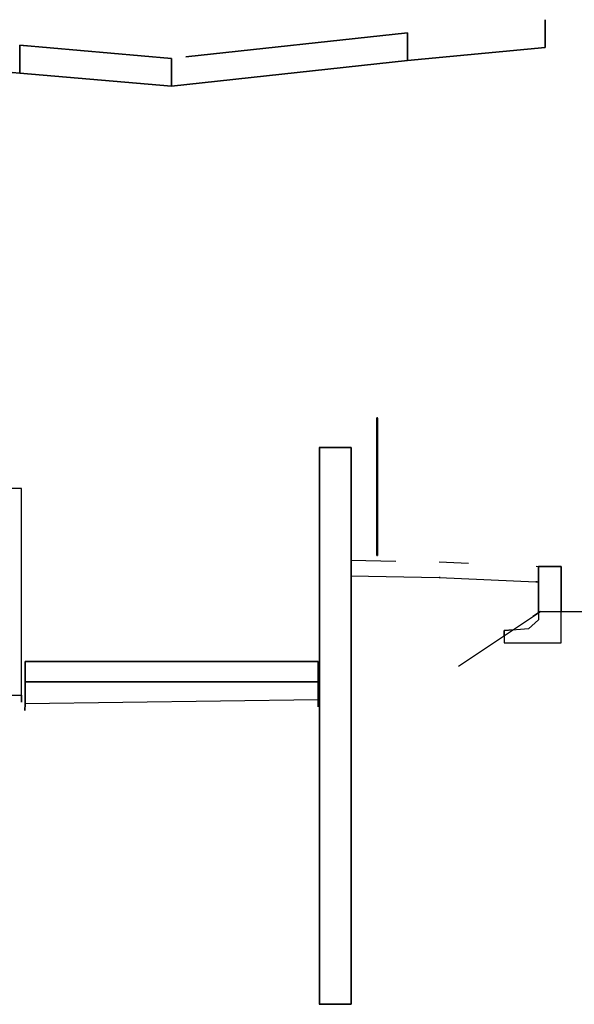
# Model space of a CAD drawing. Extents: x -805 to 3526, y -961 to 1039.
# Tile 457 of 473: x 1490.92 to 1495.3, y 53.25 to 61.03. Entities that reach past the tile are written whole.
import ezdxf

# ---------------------------------------------------------------- set-up
doc = ezdxf.new("R2010")
doc.units = 0
doc.layers.add('Schnitt 3 cm', color=251, linetype='Continuous')
doc.layers.add('TTK-P-PU', color=12, linetype='Continuous')

# ---------------------------------------------------------------- blocks, each defined once
blk = doc.blocks.new('Schnitt 3 cm N')
at = {"layer": 'Schnitt 3 cm', "lineweight": 35}
for p, q in [((2947.2, 4846.2), (2947.2, 5066.2)), ((1861.6, 4963.1), (110.8, 4773.4)), ((1861.5, 4743.1), (1861.6, 4963.1)), ((1861.5, 4963.1), (1861.5, 4743.3)), ((-3237.7, 4827.7), (-1200.4, 4644.6)), ((-1200.4, 4644.6), (-1200.4, 4864.6)), ((-1.1, 4761), (-1199.8, 4864.6)), ((-1199.8, 4864.6), (-1199.7, 4644.6)), ((1861.5, 4743.3), (2947.2, 4846.2)), ((-2.7, 4761.1), (-2.7, 4541.1)), ((-2.7, 4541.1), (1861.5, 4743.1)), ((-1.1, 4541), (-1.1, 4761)), ((-1199.7, 4644.6), (-1.1, 4541)), ((1415.8, 1689.8), (1165.8, 1689.8)), ((1165.8, 1689.8), (1165.8, -2707.1)), ((1415.8, -2707.1), (1415.8, 1689.8)), ((1165.8, -2707.1), (1415.8, -2707.1))]:
    blk.add_line(p, q, dxfattribs=at)
at = {"layer": 'Schnitt 3 cm'}
for p, q in [((-1200.4, 4864.6), (-1145.5, 4860)), ((1870.2, 4744.1), (1861.5, 4743.1)), ((-1199.7, 4644.6), (-1200.4, 4644.6)), ((1619, 1921.8), (1618.8, 1921.6)), ((1618.8, 1921.6), (1619, 1921.8)), ((1619, 1921.8), (1621, 1923.8)), ((1621, 1923.8), (1619, 1921.8)), ((1620.8, 1923.6), (1619, 1921.8)), ((1619, 1921.8), (1620.8, 1923.6)), ((1619.2, 1921.9), (1619, 1921.8)), ((1619, 1921.8), (1619.2, 1921.9)), ((1620.4, 1920.1), (1619, 1921.8)), ((1619, 1921.8), (1620.7, 1920.1)), ((1620.7, 1920.1), (1619, 1921.8)), ((1619, 1921.8), (1620.4, 1920.1)), ((1619.2, 1921.9), (1621.4, 1924)), ((1621.4, 1924), (1619.2, 1921.9)), ((1619.2, 1921.9), (1621, 1923.8)), ((1621, 1923.8), (1619.2, 1921.9)), ((1619.5, 1922.1), (1619.2, 1921.9)), ((1619.2, 1921.9), (1619.5, 1922.1)), ((1619.2, 1921.9), (1620.8, 1920.1)), ((1621.4, 1920.1), (1619.2, 1921.9)), ((1620.8, 1920.1), (1619.2, 1921.9)), ((1619.2, 1921.9), (1621.4, 1920.1)), ((1619.5, 1922.1), (1621.7, 1924.2)), ((1621.7, 1924.2), (1619.5, 1922.1)), ((1621.4, 1924), (1619.5, 1922.1)), ((1619.5, 1922.1), (1621.4, 1924)), ((1619.8, 1922.3), (1619.5, 1922.1)), ((1619.5, 1922.1), (1619.8, 1922.3)), ((1619.5, 1922.1), (1621.7, 1920.2)), ((1621.7, 1920.2), (1619.5, 1922.1)), ((1619.5, 1922.1), (1621.4, 1920.1)), ((1621.4, 1920.1), (1619.5, 1922.1)), ((1621.5, 1920.1), (1619.5, 1920.1)), ((1619.5, 1920.1), (1619.5, 1895.4)), ((1619.5, 1895.4), (1621.5, 1920.1)), ((1621.5, 1920.1), (1619.5, 1895.4)), ((1619.5, 1895.4), (1619.5, 1920.1)), ((1619.5, 1920.1), (1621.5, 1920.1)), ((1619.5, 1895.4), (1619.5, 1870.8)), ((1619.5, 1870.8), (1619.5, 1895.4)), ((1619.5, 1870.8), (1619.5, 1846.1)), ((1619.5, 1846.1), (1619.5, 1870.8)), ((1619.8, 1922.6), (1620.8, 1923.6)), ((1620.8, 1923.6), (1619.8, 1922.6)), ((1620.1, 1922.6), (1619.8, 1922.3)), ((1619.8, 1922.3), (1620.1, 1922)), ((1621.8, 1924.3), (1620.1, 1922.6)), ((1620.1, 1922.6), (1621.7, 1924.2)), ((1621.7, 1924.2), (1620.1, 1922.6)), ((1621.7, 1920.2), (1620.1, 1922)), ((1620.1, 1922), (1621.7, 1920.3)), ((1620.1, 1922), (1621.7, 1920.2)), ((1620.7, 1923.6), (1620.8, 1923.6)), ((1620.8, 1923.6), (1620.7, 1923.6)), ((1621, 1923.8), (1620.8, 1923.6)), ((1620.8, 1923.6), (1621, 1923.8)), ((1621.3, 1923), (1620.8, 1923.6)), ((1620.8, 1923.6), (1622.9, 1921.7)), ((1620.8, 1923.6), (1621.3, 1923)), ((1622.9, 1921.7), (1620.8, 1923.6)), ((1621, 1923.8), (1621.4, 1924)), ((1621.4, 1924), (1621, 1923.8)), ((1623.2, 1921.9), (1621, 1923.8)), ((1621, 1923.8), (1622.9, 1921.7)), ((1621, 1923.8), (1623.2, 1921.9)), ((1622.9, 1921.7), (1621, 1923.8)), ((1621.3, 1920.1), (1623.2, 1921.9)), ((1623.2, 1921.9), (1621.3, 1920.1)), ((1622.9, 1921.7), (1621.3, 1920.1)), ((1621.3, 1920.1), (1622.9, 1921.7)), ((1621.3, 1920.1), (1622.9, 1921.7)), ((1622.9, 1921.7), (1621.3, 1920.1)), ((1621.7, 1924.2), (1621.4, 1924)), ((1621.4, 1924), (1621.7, 1924.2)), ((1621.4, 1924), (1623.2, 1921.9)), ((1623.2, 1921.9), (1621.4, 1924)), ((1621.4, 1924), (1623.5, 1922.1)), ((1623.5, 1922.1), (1621.4, 1924)), ((1623.5, 1922.1), (1621.5, 1920.1)), ((1621.5, 1920.1), (1623.5, 1922.1)), ((1623.5, 1895.4), (1621.5, 1920.1)), ((1621.5, 1920.1), (1621.5, 1883.1)), ((1621.5, 1920.1), (1623.5, 1895.4)), ((1623.5, 1920.1), (1621.5, 1920.1)), ((1621.5, 1883.1), (1621.5, 1920.1)), ((1621.5, 1920.1), (1623.5, 1920.1)), ((1621.5, 1883.1), (1621.5, 1856.7)), ((1621.5, 1856.7), (1621.5, 1883.1)), ((1623.2, 1921.9), (1621.6, 1920.1)), ((1621.6, 1920.1), (1623.2, 1921.9)), ((1621.7, 1924.2), (1621.8, 1924.3)), ((1621.8, 1924.3), (1621.7, 1924.2)), ((1623.3, 1922.8), (1621.7, 1924.2)), ((1621.7, 1924.2), (1623.5, 1922.1)), ((1623.5, 1922.1), (1621.7, 1924.2)), ((1621.7, 1924.2), (1623.3, 1922.8)), ((1623.5, 1922.1), (1621.7, 1920.2)), ((1621.7, 1920.2), (1623.5, 1922.1)), ((1623.3, 1921.8), (1621.7, 1920.2)), ((1621.7, 1920.2), (1623.3, 1921.8)), ((1621.7, 1920.3), (1623.3, 1921.8)), ((1621.7, 1920.3), (1621.7, 1920.2)), ((1621.7, 1920.2), (1621.7, 1920.3)), ((1623.3, 1922.8), (1621.8, 1924.3)), ((1622.8, 1921.6), (1622.9, 1921.7)), ((1622.9, 1921.7), (1622.8, 1921.6)), ((1622.9, 1921.7), (1623.2, 1921.9)), ((1623.2, 1921.9), (1622.9, 1921.7)), ((1623.2, 1921.9), (1623.5, 1922.1)), ((1623.5, 1922.1), (1623.2, 1921.9)), ((1623.8, 1922.3), (1623.3, 1922.8)), ((1623.3, 1921.8), (1623.8, 1922.3)), ((1623.5, 1922.1), (1623.8, 1922.3)), ((1623.8, 1922.3), (1623.5, 1922.1)), ((1623.5, 1895.4), (1623.5, 1920.1)), ((1623.5, 1920.1), (1623.5, 1895.4)), ((1623.5, 1870.8), (1623.5, 1895.4)), ((1623.5, 1895.4), (1623.5, 1870.8)), ((1623.5, 1846.1), (1623.5, 1870.8)), ((1623.5, 1870.8), (1623.5, 1846.1)), ((1619.5, 1834), (1621.5, 1856.7)), ((1621.5, 1856.7), (1619.5, 1834)), ((1619.5, 1846.1), (1619.5, 1834)), ((1619.5, 1834), (1619.5, 1846.1)), ((1621.3, 1823.3), (1619.5, 1834)), ((1619.5, 1834), (1619.5, 1821.4)), ((1619.5, 1834), (1621.3, 1823.3)), ((1619.5, 1821.4), (1619.5, 1834)), ((1621.3, 1823.3), (1619.5, 1812.5)), ((1619.5, 1812.5), (1621.3, 1823.3)), ((1619.5, 1821.4), (1619.5, 1812.5)), ((1619.5, 1812.5), (1619.5, 1821.4)), ((1619.5, 1812.5), (1621.7, 1784.1)), ((1621.7, 1784.1), (1619.5, 1812.5)), ((1619.5, 1812.5), (1619.5, 1799.8)), ((1619.5, 1799.8), (1619.5, 1812.5)), ((1619.5, 1799.8), (1619.5, 1800.1)), ((1619.5, 1800.1), (1619.5, 1799.8)), ((1619.5, 1799.8), (1619.5, 1791)), ((1619.5, 1791), (1619.5, 1799.8)), ((1619.5, 1791), (1619.5, 1778.3)), ((1619.5, 1778.3), (1619.5, 1791)), ((1621.5, 1856.7), (1621.3, 1823.3)), ((1621.3, 1823.3), (1621.5, 1856.7)), ((1621.3, 1823.3), (1623.5, 1846.1)), ((1623.5, 1846.1), (1621.3, 1823.3)), ((1623.5, 1796.7), (1621.3, 1823.3)), ((1621.3, 1823.3), (1621.7, 1784.1)), ((1621.7, 1784.1), (1621.3, 1823.3)), ((1621.3, 1823.3), (1623.5, 1796.7)), ((1623.5, 1846.1), (1621.5, 1856.7)), ((1621.5, 1856.7), (1623.5, 1846.1)), ((1621.7, 1784.1), (1623.5, 1796.7)), ((1623.5, 1796.7), (1621.7, 1784.1)), ((1623.5, 1821.4), (1623.5, 1846.1)), ((1623.5, 1846.1), (1623.5, 1821.4)), ((1623.5, 1796.7), (1623.5, 1821.4)), ((1623.5, 1821.4), (1623.5, 1796.7)), ((1623.5, 1772), (1623.5, 1796.7)), ((1623.5, 1796.7), (1623.5, 1772)), ((1619, 1721.8), (1618.8, 1721.6)), ((1618.8, 1721.6), (1619, 1721.8)), ((1619.2, 1721.9), (1619, 1721.8)), ((1619, 1721.8), (1619.2, 1721.9)), ((1619.5, 1721.1), (1619, 1721.8)), ((1619, 1721.8), (1619.5, 1721.1)), ((1619.5, 1722.1), (1619.2, 1721.9)), ((1619.2, 1721.9), (1619.5, 1722.1)), ((1621.7, 1784.1), (1619.5, 1769.5)), ((1619.5, 1769.5), (1621.7, 1784.1)), ((1619.5, 1778.3), (1619.5, 1769.5)), ((1619.5, 1769.5), (1619.5, 1778.3)), ((1619.5, 1769.5), (1621.5, 1759.6)), ((1621.5, 1759.6), (1619.5, 1769.5)), ((1619.5, 1769.5), (1619.5, 1756.8)), ((1619.5, 1756.8), (1619.5, 1769.5)), ((1621.5, 1759.6), (1619.5, 1748)), ((1619.5, 1748), (1621.5, 1759.6)), ((1619.5, 1756.8), (1619.5, 1748)), ((1619.5, 1748), (1619.5, 1756.8)), ((1619.5, 1748), (1621.3, 1735.7)), ((1621.3, 1735.7), (1619.5, 1748)), ((1619.5, 1748), (1619.5, 1735.3)), ((1619.5, 1735.3), (1619.5, 1748)), ((1621.3, 1735.7), (1619.5, 1726.4)), ((1619.5, 1726.4), (1621.3, 1735.7)), ((1619.5, 1735.3), (1619.5, 1726.4)), ((1619.5, 1726.4), (1619.5, 1735.3)), ((1619.5, 1726.4), (1621.6, 1711.8)), ((1621.6, 1711.8), (1619.5, 1726.4)), ((1619.5, 1726.4), (1619.5, 1713.8)), ((1619.5, 1713.8), (1619.5, 1726.4)), ((1619.5, 1722.1), (1621.7, 1724.2)), ((1621.7, 1724.2), (1619.5, 1722.1)), ((1619.8, 1722.3), (1619.5, 1722.1)), ((1619.5, 1722.1), (1619.8, 1722.3)), ((1619.5, 1722.1), (1621.7, 1720.2)), ((1621.7, 1720.2), (1619.5, 1722.1)), ((1619.5, 1713.8), (1619.5, 1704.9)), ((1619.5, 1704.9), (1619.5, 1713.8)), ((1621.6, 1711.8), (1619.5, 1683.4)), ((1619.5, 1683.4), (1621.6, 1711.8)), ((1620.1, 1722.6), (1619.8, 1722.3)), ((1619.8, 1722.3), (1620.1, 1722)), ((1621.8, 1724.3), (1620.1, 1722.6)), ((1620.1, 1722.6), (1621.7, 1724.2)), ((1621.7, 1724.2), (1620.1, 1722.6)), ((1621.7, 1720.2), (1620.1, 1722)), ((1620.1, 1722), (1621.7, 1720.3)), ((1620.1, 1722), (1621.7, 1720.2)), ((1621.2, 1675.5), (1621.6, 1711.8)), ((1621.6, 1711.8), (1621.2, 1675.5)), ((1621.5, 1759.6), (1621.3, 1735.7)), ((1621.3, 1735.7), (1621.5, 1759.6)), ((1623.5, 1747.3), (1621.3, 1735.7)), ((1621.3, 1735.7), (1623.5, 1747.3)), ((1621.3, 1735.7), (1623.5, 1722.6)), ((1621.6, 1711.8), (1621.3, 1735.7)), ((1621.3, 1735.7), (1621.6, 1711.8)), ((1623.5, 1722.6), (1621.3, 1735.7)), ((1621.5, 1759.6), (1621.7, 1784.1)), ((1621.7, 1784.1), (1621.5, 1759.6)), ((1621.5, 1759.6), (1623.5, 1772)), ((1623.5, 1772), (1621.5, 1759.6)), ((1623.5, 1747.3), (1621.5, 1759.6)), ((1621.5, 1759.6), (1623.5, 1747.3)), ((1623.5, 1722.6), (1621.6, 1711.8)), ((1621.6, 1711.8), (1623.5, 1722.6)), ((1621.6, 1711.8), (1623.5, 1701.1)), ((1623.5, 1701.1), (1621.6, 1711.8)), ((1623.5, 1772), (1621.7, 1784.1)), ((1621.7, 1784.1), (1623.5, 1772)), ((1621.7, 1724.2), (1621.8, 1724.3)), ((1621.8, 1724.3), (1621.7, 1724.2)), ((1623.3, 1722.8), (1621.7, 1724.2)), ((1621.7, 1724.2), (1623.5, 1722.1)), ((1623.5, 1722.1), (1621.7, 1724.2)), ((1621.7, 1724.2), (1623.3, 1722.8)), ((1623.5, 1722.1), (1621.7, 1720.2)), ((1621.7, 1720.2), (1623.5, 1722.1)), ((1623.3, 1721.8), (1621.7, 1720.2)), ((1621.7, 1720.2), (1623.3, 1721.8)), ((1621.7, 1720.3), (1623.3, 1721.8)), ((1621.7, 1720.3), (1621.7, 1720.2)), ((1621.7, 1720.2), (1621.7, 1720.3)), ((1623.3, 1722.8), (1621.8, 1724.3)), ((1622.8, 1722.8), (1623.5, 1722.1)), ((1623.5, 1722.1), (1622.8, 1722.8)), ((1623.5, 1722.1), (1622.9, 1721.5)), ((1622.9, 1721.5), (1623.5, 1722.1)), ((1623.8, 1722.3), (1623.3, 1722.8)), ((1623.3, 1721.8), (1623.8, 1722.3)), ((1623.5, 1747.3), (1623.5, 1772)), ((1623.5, 1772), (1623.5, 1747.3)), ((1623.5, 1722.6), (1623.5, 1747.3)), ((1623.5, 1747.3), (1623.5, 1722.6)), ((1623.5, 1701.1), (1623.5, 1722.6)), ((1623.5, 1722.6), (1623.5, 1701.1)), ((1623.5, 1722.1), (1623.8, 1722.3)), ((1623.8, 1722.3), (1623.5, 1722.1)), ((1165.8, 1689.8), (1164.9, 1689.8)), ((1619.5, 1704.9), (1619.5, 1692.2)), ((1619.5, 1692.2), (1619.5, 1704.9)), ((1619.5, 1692.2), (1619.5, 1683.4)), ((1619.5, 1683.4), (1619.5, 1692.2)), ((1619.5, 1683.4), (1621.2, 1675.5)), ((1621.2, 1675.5), (1619.5, 1683.4)), ((1619.5, 1683.4), (1619.5, 1670.7)), ((1619.5, 1670.7), (1619.5, 1683.4)), ((1621.2, 1675.5), (1619.5, 1661.9)), ((1619.5, 1661.9), (1621.2, 1675.5)), ((1619.5, 1670.7), (1619.5, 1661.9)), ((1619.5, 1661.9), (1619.5, 1670.7)), ((1621.7, 1651.1), (1619.5, 1661.9)), ((1619.5, 1661.9), (1619.5, 1649.2)), ((1619.5, 1661.9), (1621.7, 1651.1)), ((1619.5, 1649.2), (1619.5, 1661.9)), ((1621.7, 1651.1), (1619.5, 1640.4)), ((1619.5, 1640.4), (1621.7, 1651.1)), ((1619.5, 1649.2), (1619.5, 1640.4)), ((1619.5, 1640.4), (1619.5, 1649.2)), ((1619.5, 1640.4), (1621.5, 1627.1)), ((1621.5, 1627.1), (1619.5, 1640.4)), ((1619.5, 1640.4), (1619.5, 1618.8)), ((1619.5, 1618.8), (1619.5, 1640.4)), ((1623.5, 1701.1), (1621.2, 1675.5)), ((1621.2, 1675.5), (1623.5, 1701.1)), ((1621.7, 1651.1), (1621.2, 1675.5)), ((1621.2, 1675.5), (1623.5, 1658)), ((1623.5, 1658), (1621.2, 1675.5)), ((1621.2, 1675.5), (1621.7, 1651.1)), ((1621.5, 1627.1), (1621.7, 1651.1)), ((1621.7, 1651.1), (1621.5, 1627.1)), ((1621.5, 1627.1), (1623.5, 1636.5)), ((1623.5, 1636.5), (1621.5, 1627.1)), ((1621.7, 1651.1), (1623.5, 1658)), ((1623.5, 1658), (1621.7, 1651.1)), ((1623.5, 1636.5), (1621.7, 1651.1)), ((1621.7, 1651.1), (1623.5, 1636.5)), ((1623.5, 1697.9), (1623.5, 1701.1)), ((1623.5, 1701.1), (1623.5, 1697.9)), ((1623.5, 1679.6), (1623.5, 1697.9)), ((1623.5, 1697.9), (1623.5, 1679.6)), ((1623.5, 1673.2), (1623.5, 1679.6)), ((1623.5, 1679.6), (1623.5, 1673.2)), ((1623.5, 1658), (1623.5, 1673.2)), ((1623.5, 1673.2), (1623.5, 1658)), ((1623.5, 1648.5), (1623.5, 1658)), ((1623.5, 1658), (1623.5, 1648.5)), ((1623.5, 1636.5), (1623.5, 1648.5)), ((1623.5, 1648.5), (1623.5, 1636.5)), ((1623.5, 1623.8), (1623.5, 1636.5)), ((1623.5, 1636.5), (1623.5, 1623.8)), ((1619.5, 1618.8), (1621.5, 1627.1)), ((1621.5, 1627.1), (1619.5, 1618.8)), ((1620.9, 1606.9), (1619.5, 1618.8)), ((1619.5, 1618.8), (1619.5, 1615.3)), ((1619.5, 1618.8), (1620.9, 1606.9)), ((1619.5, 1615.3), (1619.5, 1618.8)), ((1619.5, 1615.3), (1619.5, 1597.3)), ((1619.5, 1597.3), (1619.5, 1615.3)), ((1619.5, 1597.3), (1620.9, 1606.9)), ((1620.9, 1606.9), (1619.5, 1597.3)), ((1619.5, 1597.3), (1621.4, 1586.6)), ((1621.4, 1586.6), (1619.5, 1597.3)), ((1619.5, 1597.3), (1619.5, 1581.5)), ((1619.5, 1581.5), (1619.5, 1597.3)), ((1621.4, 1586.6), (1619.5, 1575.8)), ((1619.5, 1575.8), (1621.4, 1586.6)), ((1619.5, 1581.5), (1619.5, 1575.8)), ((1619.5, 1575.8), (1619.5, 1581.5)), ((1619.5, 1575.8), (1621.3, 1560.7)), ((1621.3, 1560.7), (1619.5, 1575.8)), ((1619.5, 1575.8), (1619.5, 1554.3)), ((1619.5, 1554.3), (1619.5, 1575.8)), ((1621.3, 1560.7), (1619.5, 1554.3)), ((1619.5, 1554.3), (1621.3, 1560.7)), ((1621.5, 1627.1), (1620.9, 1606.9)), ((1620.9, 1606.9), (1621.5, 1627.1)), ((1620.9, 1606.9), (1623.5, 1615)), ((1623.5, 1615), (1620.9, 1606.9)), ((1620.9, 1606.9), (1621.4, 1586.6)), ((1623.5, 1593.5), (1620.9, 1606.9)), ((1621.4, 1586.6), (1620.9, 1606.9)), ((1620.9, 1606.9), (1623.5, 1593.5)), ((1621.4, 1586.6), (1621.3, 1560.7)), ((1621.3, 1560.7), (1621.4, 1586.6)), ((1621.3, 1560.7), (1623.5, 1572)), ((1623.5, 1572), (1621.3, 1560.7)), ((1623.5, 1550.4), (1621.3, 1560.7)), ((1621.3, 1560.7), (1621.8, 1536.3)), ((1621.8, 1536.3), (1621.3, 1560.7)), ((1621.3, 1560.7), (1623.5, 1550.4)), ((1623.5, 1593.5), (1621.4, 1586.6)), ((1621.4, 1586.6), (1623.5, 1593.5)), ((1623.5, 1572), (1621.4, 1586.6)), ((1621.4, 1586.6), (1623.5, 1572)), ((1623.5, 1615), (1621.5, 1627.1)), ((1621.5, 1627.1), (1623.5, 1615)), ((1623.5, 1615), (1623.5, 1623.8)), ((1623.5, 1623.8), (1623.5, 1615)), ((1623.5, 1599.2), (1623.5, 1615)), ((1623.5, 1615), (1623.5, 1599.2)), ((1623.5, 1593.5), (1623.5, 1599.2)), ((1623.5, 1599.2), (1623.5, 1593.5)), ((1623.5, 1574.5), (1623.5, 1593.5)), ((1623.5, 1593.5), (1623.5, 1574.5)), ((1623.5, 1572), (1623.5, 1574.5)), ((1623.5, 1574.5), (1623.5, 1572)), ((1623.5, 1550.4), (1623.5, 1572)), ((1623.5, 1572), (1623.5, 1550.4)), ((1619, 1521.8), (1618.8, 1521.6)), ((1618.8, 1521.6), (1619, 1521.8)), ((1619.2, 1521.9), (1619, 1521.8)), ((1619, 1521.8), (1619.2, 1521.9)), ((1619.5, 1521.1), (1619, 1521.8)), ((1619, 1521.8), (1619.5, 1521.1)), ((1619.5, 1522.1), (1619.2, 1521.9)), ((1619.2, 1521.9), (1619.5, 1522.1)), ((1621.8, 1536.3), (1619.5, 1554.3)), ((1619.5, 1554.3), (1619.5, 1547.6)), ((1619.5, 1554.3), (1621.8, 1536.3)), ((1619.5, 1547.6), (1619.5, 1554.3)), ((1619.5, 1547.6), (1619.5, 1532.8)), ((1619.5, 1532.8), (1619.5, 1547.6)), ((1619.5, 1511.2), (1621.8, 1536.3)), ((1621.8, 1536.3), (1619.5, 1511.2)), ((1619.5, 1532.8), (1619.5, 1513.7)), ((1619.5, 1513.7), (1619.5, 1532.8)), ((1619.5, 1522.1), (1621.7, 1524.2)), ((1621.7, 1524.2), (1619.5, 1522.1)), ((1619.8, 1522.3), (1619.5, 1522.1)), ((1619.5, 1522.1), (1619.8, 1522.3)), ((1619.5, 1522.1), (1621.7, 1520.2)), ((1621.7, 1520.2), (1619.5, 1522.1)), ((1619.5, 1522.1), (1620.3, 1521.3)), ((1620.3, 1521.3), (1619.5, 1522.1)), ((1619.5, 1513.7), (1619.5, 1511.2)), ((1619.5, 1511.2), (1619.5, 1513.7)), ((1621.4, 1500.5), (1619.5, 1511.2)), ((1619.5, 1511.2), (1619.5, 1489.7)), ((1619.5, 1511.2), (1621.4, 1500.5)), ((1619.5, 1489.7), (1619.5, 1511.2)), ((1619.5, 1489.7), (1621.4, 1500.5)), ((1621.4, 1500.5), (1619.5, 1489.7)), ((1619.5, 1489.7), (1621.3, 1474.6)), ((1621.3, 1474.6), (1619.5, 1489.7)), ((1619.5, 1489.7), (1619.5, 1479.9)), ((1619.5, 1479.9), (1619.5, 1489.7)), ((1619.5, 1479.9), (1619.5, 1468.2)), ((1619.5, 1468.2), (1619.5, 1479.9)), ((1620.1, 1522.6), (1619.8, 1522.3)), ((1619.8, 1522.3), (1620.1, 1522)), ((1621.8, 1524.3), (1620.1, 1522.6)), ((1620.1, 1522.6), (1621.7, 1524.2)), ((1621.7, 1524.2), (1620.1, 1522.6)), ((1621.7, 1520.2), (1620.1, 1522)), ((1620.1, 1522), (1621.7, 1520.3)), ((1620.1, 1522), (1621.7, 1520.2)), ((1621.4, 1500.5), (1621.3, 1474.6)), ((1621.3, 1474.6), (1621.4, 1500.5)), ((1621.3, 1474.6), (1623.5, 1485.9)), ((1623.5, 1485.9), (1621.3, 1474.6)), ((1621.4, 1500.5), (1621.8, 1536.3)), ((1621.8, 1536.3), (1621.4, 1500.5)), ((1623.5, 1507.4), (1621.4, 1500.5)), ((1621.4, 1500.5), (1623.5, 1507.4)), ((1621.4, 1500.5), (1623.5, 1485.9)), ((1623.5, 1485.9), (1621.4, 1500.5)), ((1621.7, 1524.2), (1621.8, 1524.3)), ((1621.8, 1524.3), (1621.7, 1524.2)), ((1623.3, 1522.8), (1621.7, 1524.2)), ((1621.7, 1524.2), (1623.5, 1522.1)), ((1623.5, 1522.1), (1621.7, 1524.2)), ((1621.7, 1524.2), (1623.3, 1522.8)), ((1623.5, 1522.1), (1621.7, 1520.2)), ((1621.7, 1520.2), (1623.5, 1522.1)), ((1623.3, 1521.8), (1621.7, 1520.2)), ((1621.7, 1520.2), (1623.3, 1521.8)), ((1621.7, 1520.3), (1623.3, 1521.8)), ((1621.7, 1520.3), (1621.7, 1520.2)), ((1621.7, 1520.2), (1621.7, 1520.3)), ((1621.8, 1536.3), (1623.5, 1550.4)), ((1623.5, 1550.4), (1621.8, 1536.3)), ((1621.8, 1536.3), (1623.5, 1507.4)), ((1623.5, 1507.4), (1621.8, 1536.3)), ((1623.3, 1522.8), (1621.8, 1524.3)), ((1623.1, 1547), (1623.5, 1549.8)), ((1623.5, 1549.8), (1623.1, 1547)), ((1623.8, 1522.3), (1623.3, 1522.8)), ((1623.3, 1521.8), (1623.8, 1522.3)), ((1623.5, 1549.8), (1623.5, 1550.4)), ((1623.5, 1550.4), (1623.5, 1549.8)), ((1623.5, 1528.9), (1623.5, 1549.8)), ((1623.5, 1549.8), (1623.5, 1528.9)), ((1623.5, 1525.1), (1623.5, 1528.9)), ((1623.5, 1528.9), (1623.5, 1525.1)), ((1623.5, 1507.4), (1623.5, 1525.1)), ((1623.5, 1525.1), (1623.5, 1507.4)), ((1623.5, 1522.1), (1623.8, 1522.3)), ((1623.8, 1522.3), (1623.5, 1522.1)), ((1623.5, 1503.6), (1623.5, 1507.4)), ((1623.5, 1507.4), (1623.5, 1503.6)), ((1623.5, 1485.9), (1623.5, 1503.6)), ((1623.5, 1503.6), (1623.5, 1485.9)), ((1623.5, 1482), (1623.5, 1485.9)), ((1623.5, 1485.9), (1623.5, 1482)), ((1623.5, 1464.4), (1623.5, 1482)), ((1623.5, 1482), (1623.5, 1464.4)), ((1621.3, 1474.6), (1619.5, 1468.2)), ((1619.5, 1468.2), (1621.3, 1474.6)), ((1621.8, 1450.2), (1619.5, 1468.2)), ((1619.5, 1468.2), (1619.5, 1446.7)), ((1619.5, 1468.2), (1621.8, 1450.2)), ((1619.5, 1446.7), (1619.5, 1468.2)), ((1619.5, 1425.2), (1621.8, 1450.2)), ((1621.8, 1450.2), (1619.5, 1425.2)), ((1619.5, 1446.7), (1619.5, 1446)), ((1619.5, 1446), (1619.5, 1446.7)), ((1619.5, 1446), (1619.5, 1425.2)), ((1619.5, 1425.2), (1619.5, 1446)), ((1621.4, 1414.4), (1619.5, 1425.2)), ((1619.5, 1425.2), (1619.5, 1412.2)), ((1619.5, 1425.2), (1621.4, 1414.4)), ((1619.5, 1412.2), (1619.5, 1425.2)), ((1619.5, 1403.6), (1621.4, 1414.4)), ((1621.4, 1414.4), (1619.5, 1403.6)), ((1619.5, 1412.2), (1619.5, 1403.6)), ((1619.5, 1403.6), (1619.5, 1412.2)), ((1619.5, 1403.6), (1621.3, 1388.6)), ((1621.3, 1388.6), (1619.5, 1403.6)), ((1619.5, 1403.6), (1619.5, 1382.1)), ((1619.5, 1382.1), (1619.5, 1403.6)), ((1621.3, 1474.6), (1621.8, 1450.2)), ((1623.5, 1464.4), (1621.3, 1474.6)), ((1621.8, 1450.2), (1621.3, 1474.6)), ((1621.3, 1474.6), (1623.5, 1464.4)), ((1621.4, 1414.4), (1621.3, 1388.6)), ((1621.3, 1388.6), (1621.4, 1414.4)), ((1621.3, 1388.6), (1623.5, 1399.8)), ((1623.5, 1399.8), (1621.3, 1388.6)), ((1621.4, 1414.4), (1621.8, 1450.2)), ((1621.8, 1450.2), (1621.4, 1414.4)), ((1623.5, 1421.3), (1621.4, 1414.4)), ((1621.4, 1414.4), (1623.5, 1421.3)), ((1623.5, 1399.8), (1621.4, 1414.4)), ((1621.4, 1414.4), (1623.5, 1399.8)), ((1621.8, 1450.2), (1623.5, 1464.4)), ((1623.5, 1464.4), (1621.8, 1450.2)), ((1621.8, 1450.2), (1623.5, 1421.3)), ((1623.5, 1421.3), (1621.8, 1450.2)), ((1623.5, 1460.5), (1623.5, 1464.4)), ((1623.5, 1464.4), (1623.5, 1460.5)), ((1623.5, 1442.8), (1623.5, 1460.5)), ((1623.5, 1460.5), (1623.5, 1442.8)), ((1623.5, 1439), (1623.5, 1442.8)), ((1623.5, 1442.8), (1623.5, 1439)), ((1623.5, 1421.3), (1623.5, 1439)), ((1623.5, 1439), (1623.5, 1421.3)), ((1623.5, 1417.5), (1623.5, 1421.3)), ((1623.5, 1421.3), (1623.5, 1417.5)), ((1623.5, 1399.8), (1623.5, 1417.5)), ((1623.5, 1417.5), (1623.5, 1399.8)), ((1623.5, 1396), (1623.5, 1399.8)), ((1623.5, 1399.8), (1623.5, 1396)), ((-1185.5, 1365.7), (-1485.5, 1365.7)), ((-1185.9, 1365.7), (-1185.5, 1365.7)), ((-1185.5, 1365.7), (-1185.9, 1365.7)), ((-1185.5, -266.7), (-1185.5, 1365.7)), ((1619, 1321.8), (1618.8, 1321.6)), ((1618.8, 1321.6), (1619, 1321.8)), ((1619.2, 1321.9), (1619, 1321.8)), ((1619, 1321.8), (1619.2, 1321.9)), ((1619.5, 1321.1), (1619, 1321.8)), ((1619, 1321.8), (1619.5, 1321.1)), ((1619.5, 1322.1), (1619.2, 1321.9)), ((1619.2, 1321.9), (1619.5, 1322.1)), ((1621.3, 1388.6), (1619.5, 1382.1)), ((1619.5, 1382.1), (1621.3, 1388.6)), ((1619.5, 1382.1), (1621.8, 1364.1)), ((1621.8, 1364.1), (1619.5, 1382.1)), ((1619.5, 1382.1), (1619.5, 1378.3)), ((1619.5, 1378.3), (1619.5, 1382.1)), ((1619.5, 1378.3), (1619.5, 1360.6)), ((1619.5, 1360.6), (1619.5, 1378.3)), ((1619.5, 1339.1), (1621.8, 1364.1)), ((1621.8, 1364.1), (1619.5, 1339.1)), ((1619.5, 1360.6), (1619.5, 1344.4)), ((1619.5, 1344.4), (1619.5, 1360.6)), ((1619.5, 1344.4), (1619.5, 1339.1)), ((1619.5, 1339.1), (1619.5, 1344.4)), ((1621.7, 1328.3), (1619.5, 1339.1)), ((1619.5, 1339.1), (1619.5, 1317.6)), ((1619.5, 1339.1), (1621.7, 1328.3)), ((1619.5, 1317.6), (1619.5, 1339.1)), ((1619.5, 1317.6), (1621.7, 1328.3)), ((1621.7, 1328.3), (1619.5, 1317.6)), ((1619.5, 1322.1), (1621.7, 1324.2)), ((1621.7, 1324.2), (1619.5, 1322.1)), ((1619.8, 1322.3), (1619.5, 1322.1)), ((1619.5, 1322.1), (1619.8, 1322.3)), ((1619.5, 1322.1), (1621.7, 1320.2)), ((1621.7, 1320.2), (1619.5, 1322.1)), ((1619.5, 1322.1), (1620.3, 1321.3)), ((1620.3, 1321.3), (1619.5, 1322.1)), ((1620.1, 1322.6), (1619.8, 1322.3)), ((1619.8, 1322.3), (1620.1, 1322)), ((1621.8, 1324.3), (1620.1, 1322.6)), ((1620.1, 1322.6), (1621.7, 1324.2)), ((1621.7, 1324.2), (1620.1, 1322.6)), ((1621.7, 1320.2), (1620.1, 1322)), ((1620.1, 1322), (1621.7, 1320.3)), ((1620.1, 1322), (1621.7, 1320.2)), ((1621.8, 1364.1), (1621.3, 1388.6)), ((1623.5, 1378.3), (1621.3, 1388.6)), ((1621.3, 1388.6), (1621.8, 1364.1)), ((1621.3, 1388.6), (1623.5, 1378.3)), ((1621.7, 1328.3), (1621.4, 1293.6)), ((1621.4, 1293.6), (1621.7, 1328.3)), ((1621.8, 1364.1), (1621.7, 1328.3)), ((1621.7, 1328.3), (1621.8, 1364.1)), ((1621.7, 1328.3), (1623.5, 1344.4)), ((1623.5, 1344.4), (1621.7, 1328.3)), ((1623.5, 1310.6), (1621.7, 1328.3)), ((1621.7, 1328.3), (1623.5, 1310.6)), ((1621.7, 1324.2), (1621.8, 1324.3)), ((1621.8, 1324.3), (1621.7, 1324.2)), ((1623.3, 1322.8), (1621.7, 1324.2)), ((1621.7, 1324.2), (1623.5, 1322.1)), ((1623.5, 1322.1), (1621.7, 1324.2)), ((1621.7, 1324.2), (1623.3, 1322.8)), ((1623.5, 1322.1), (1621.7, 1320.2)), ((1621.7, 1320.2), (1623.5, 1322.1)), ((1623.3, 1321.8), (1621.7, 1320.2)), ((1621.7, 1320.2), (1623.3, 1321.8)), ((1621.7, 1320.3), (1623.3, 1321.8)), ((1621.8, 1364.1), (1623.5, 1378.3)), ((1623.5, 1378.3), (1621.8, 1364.1)), ((1621.8, 1364.1), (1623.5, 1344.4)), ((1623.5, 1344.4), (1621.8, 1364.1)), ((1623.3, 1322.8), (1621.8, 1324.3)), ((1623.8, 1322.3), (1623.3, 1322.8)), ((1623.3, 1321.8), (1623.8, 1322.3)), ((1623.5, 1378.3), (1623.5, 1396)), ((1623.5, 1396), (1623.5, 1378.3)), ((1623.5, 1374.4), (1623.5, 1378.3)), ((1623.5, 1378.3), (1623.5, 1374.4)), ((1623.5, 1352.9), (1623.5, 1374.4)), ((1623.5, 1374.4), (1623.5, 1352.9)), ((1623.5, 1344.4), (1623.5, 1352.9)), ((1623.5, 1352.9), (1623.5, 1344.4)), ((1623.5, 1331.4), (1623.5, 1344.4)), ((1623.5, 1344.4), (1623.5, 1331.4)), ((1623.5, 1310.6), (1623.5, 1331.4)), ((1623.5, 1331.4), (1623.5, 1310.6)), ((1623.5, 1322.1), (1623.8, 1322.3)), ((1623.8, 1322.3), (1623.5, 1322.1)), ((1621.4, 1293.6), (1619.5, 1317.6)), ((1619.5, 1317.6), (1619.5, 1310.6)), ((1619.5, 1317.6), (1621.4, 1293.6)), ((1619.5, 1310.6), (1619.5, 1317.6)), ((1619.5, 1310.6), (1619.5, 1296)), ((1619.5, 1296), (1619.5, 1310.6)), ((1619.5, 1296), (1619.5, 1276.7)), ((1619.5, 1276.7), (1619.5, 1296)), ((1621.4, 1293.6), (1619.5, 1274.5)), ((1619.5, 1274.5), (1621.4, 1293.6)), ((1619.5, 1276.7), (1619.5, 1274.5)), ((1619.5, 1274.5), (1619.5, 1276.7)), ((1619.5, 1274.5), (1619.5, 1253)), ((1621.6, 1268.6), (1619.5, 1274.5)), ((1619.5, 1274.5), (1621.6, 1268.6)), ((1619.5, 1253), (1619.5, 1274.5)), ((1619.5, 1253), (1621.6, 1268.6)), ((1621.6, 1268.6), (1619.5, 1253)), ((1619.5, 1253), (1621.2, 1245.3)), ((1621.2, 1245.3), (1619.5, 1253)), ((1619.5, 1253), (1619.5, 1242.8)), ((1619.5, 1242.8), (1619.5, 1253)), ((1621.2, 1245.3), (1619.5, 1231.5)), ((1619.5, 1231.5), (1621.2, 1245.3)), ((1621.2, 1245.3), (1621.6, 1268.6)), ((1621.6, 1268.6), (1621.2, 1245.3)), ((1621.6, 1220.8), (1621.2, 1245.3)), ((1621.2, 1245.3), (1621.6, 1220.8)), ((1623.5, 1242.8), (1621.2, 1245.3)), ((1621.2, 1245.3), (1623.5, 1242.8)), ((1623.5, 1310.6), (1621.4, 1293.6)), ((1621.4, 1293.6), (1623.5, 1310.6)), ((1621.4, 1293.6), (1623.5, 1276.7)), ((1621.6, 1268.6), (1621.4, 1293.6)), ((1621.4, 1293.6), (1621.6, 1268.6)), ((1623.5, 1276.7), (1621.4, 1293.6)), ((1623.5, 1276.7), (1621.6, 1268.6)), ((1621.6, 1268.6), (1623.5, 1276.7)), ((1621.6, 1268.6), (1623.5, 1242.8)), ((1623.5, 1242.8), (1621.6, 1268.6)), ((1621.7, 1320.3), (1621.7, 1320.2)), ((1621.7, 1320.2), (1621.7, 1320.3)), ((1623.5, 1309.9), (1623.5, 1310.6)), ((1623.5, 1310.6), (1623.5, 1309.9)), ((1623.5, 1288.4), (1623.5, 1309.9)), ((1623.5, 1309.9), (1623.5, 1288.4)), ((1623.5, 1276.7), (1623.5, 1288.4)), ((1623.5, 1288.4), (1623.5, 1276.7)), ((1623.5, 1266.8), (1623.5, 1276.7)), ((1623.5, 1276.7), (1623.5, 1266.8)), ((1623.5, 1245.3), (1623.5, 1266.8)), ((1623.5, 1266.8), (1623.5, 1245.3)), ((1623.5, 1242.8), (1623.5, 1245.3)), ((1623.5, 1245.3), (1623.5, 1242.8)), ((1619.5, 1242.8), (1619.5, 1231.5)), ((1619.5, 1231.5), (1619.5, 1242.8)), ((1619.5, 1231.5), (1621.6, 1220.8)), ((1621.6, 1220.8), (1619.5, 1231.5)), ((1619.5, 1231.5), (1619.5, 1209)), ((1619.5, 1209), (1619.5, 1231.5)), ((1619.5, 1206.8), (1621.6, 1220.8)), ((1621.6, 1220.8), (1619.5, 1206.8)), ((1619.5, 1209), (1619.5, 1206.8)), ((1619.5, 1206.8), (1619.5, 1209)), ((1619.5, 1206.8), (1621.5, 1195.8)), ((1619.5, 1206.8), (1619.5, 1182.1)), ((1621.5, 1195.8), (1619.5, 1206.8)), ((1619.5, 1182.1), (1619.5, 1206.8)), ((1621.5, 1195.8), (1619.5, 1182.1)), ((1619.5, 1182.1), (1621.5, 1195.8)), ((1621.3, 1169.8), (1619.5, 1182.1)), ((1619.5, 1182.1), (1619.5, 1175.1)), ((1619.5, 1182.1), (1621.3, 1169.8)), ((1619.5, 1175.1), (1619.5, 1182.1)), ((1619.5, 1175.1), (1619.5, 1157.4)), ((1619.5, 1157.4), (1619.5, 1175.1)), ((1619.5, 1157.4), (1621.3, 1169.8)), ((1621.3, 1169.8), (1619.5, 1157.4)), ((1621.5, 1195.8), (1621.3, 1169.8)), ((1621.3, 1169.8), (1621.5, 1195.8)), ((1621.3, 1169.8), (1623.5, 1175.1)), ((1623.5, 1175.1), (1621.3, 1169.8)), ((1623.5, 1141.2), (1621.3, 1169.8)), ((1621.3, 1169.8), (1621.3, 1145.9)), ((1621.3, 1145.9), (1621.3, 1169.8)), ((1621.3, 1169.8), (1623.5, 1141.2)), ((1621.6, 1220.8), (1621.5, 1195.8)), ((1621.5, 1195.8), (1621.6, 1220.8)), ((1623.5, 1209), (1621.5, 1195.8)), ((1621.5, 1195.8), (1623.5, 1209)), ((1623.5, 1175.1), (1621.5, 1195.8)), ((1621.5, 1195.8), (1623.5, 1175.1)), ((1623.5, 1242.8), (1621.6, 1220.8)), ((1621.6, 1220.8), (1623.5, 1242.8)), ((1623.5, 1209), (1621.6, 1220.8)), ((1621.6, 1220.8), (1623.5, 1209)), ((1623.5, 1223.8), (1623.5, 1242.8)), ((1623.5, 1242.8), (1623.5, 1223.8)), ((1623.5, 1209), (1623.5, 1223.8)), ((1623.5, 1223.8), (1623.5, 1209)), ((1623.5, 1202.3), (1623.5, 1209)), ((1623.5, 1209), (1623.5, 1202.3)), ((1623.5, 1180.8), (1623.5, 1202.3)), ((1623.5, 1202.3), (1623.5, 1180.8)), ((1623.5, 1175.1), (1623.5, 1180.8)), ((1623.5, 1180.8), (1623.5, 1175.1)), ((1623.5, 1159.2), (1623.5, 1175.1)), ((1623.5, 1175.1), (1623.5, 1159.2)), ((1619, 1121.8), (1618.8, 1121.6)), ((1618.8, 1121.6), (1619, 1121.8)), ((1619.2, 1121.9), (1619, 1121.8)), ((1619, 1121.8), (1619.2, 1121.9)), ((1619.5, 1121.1), (1619, 1121.8)), ((1619, 1121.8), (1619.5, 1121.1)), ((1619.5, 1122.1), (1619.2, 1121.9)), ((1619.2, 1121.9), (1619.5, 1122.1)), ((1619.5, 1157.4), (1621.3, 1145.9)), ((1621.3, 1145.9), (1619.5, 1157.4)), ((1619.5, 1157.4), (1619.5, 1141.2)), ((1619.5, 1141.2), (1619.5, 1157.4)), ((1621.3, 1145.9), (1619.5, 1132.7)), ((1619.5, 1132.7), (1621.3, 1145.9)), ((1619.5, 1141.2), (1619.5, 1132.7)), ((1619.5, 1132.7), (1619.5, 1141.2)), ((1621.7, 1122.1), (1619.5, 1132.7)), ((1619.5, 1132.7), (1619.5, 1108)), ((1619.5, 1132.7), (1621.7, 1122.1)), ((1619.5, 1108), (1619.5, 1132.7)), ((1619.5, 1122.1), (1621.7, 1124.2)), ((1621.7, 1124.2), (1619.5, 1122.1)), ((1619.8, 1122.3), (1619.5, 1122.1)), ((1619.5, 1122.1), (1619.8, 1122.3)), ((1621.7, 1122.1), (1619.5, 1108)), ((1619.5, 1108), (1621.7, 1122.1)), ((1619.5, 1122.1), (1621.7, 1120.2)), ((1621.7, 1120.2), (1619.5, 1122.1)), ((1619.5, 1108), (1621.4, 1096.4)), ((1621.4, 1096.4), (1619.5, 1108)), ((1619.5, 1108), (1619.5, 1107.4)), ((1619.5, 1107.4), (1619.5, 1108)), ((1619.5, 1107.4), (1619.5, 1083.3)), ((1620.2, 1104), (1619.5, 1107.4)), ((1619.5, 1083.3), (1619.5, 1107.4)), ((1619.5, 1107.4), (1620.2, 1104)), ((1621.4, 1096.4), (1619.5, 1083.3)), ((1619.5, 1083.3), (1621.4, 1096.4)), ((1620.1, 1122.6), (1619.8, 1122.3)), ((1619.8, 1122.3), (1620.1, 1122)), ((1621.8, 1124.3), (1620.1, 1122.6)), ((1620.1, 1122.6), (1621.7, 1124.2)), ((1621.7, 1124.2), (1620.1, 1122.6)), ((1621.7, 1120.2), (1620.1, 1122)), ((1620.1, 1122), (1621.7, 1120.3)), ((1620.1, 1122), (1621.7, 1120.2)), ((1621.3, 1145.9), (1623.5, 1141.2)), ((1621.7, 1122.1), (1621.3, 1145.9)), ((1623.5, 1141.2), (1621.3, 1145.9)), ((1621.3, 1145.9), (1621.7, 1122.1)), ((1621.3, 1071), (1621.4, 1096.4)), ((1621.4, 1096.4), (1621.3, 1071)), ((1621.7, 1122.1), (1621.4, 1096.4)), ((1621.4, 1096.4), (1621.7, 1122.1)), ((1621.4, 1096.4), (1623.5, 1107.4)), ((1623.5, 1107.4), (1621.4, 1096.4)), ((1623.5, 1073.5), (1621.4, 1096.4)), ((1621.4, 1096.4), (1623.5, 1073.5)), ((1623.5, 1141.2), (1621.7, 1122.1)), ((1621.7, 1122.1), (1623.5, 1141.2)), ((1621.7, 1124.2), (1621.8, 1124.3)), ((1621.8, 1124.3), (1621.7, 1124.2)), ((1623.3, 1122.8), (1621.7, 1124.2)), ((1621.7, 1124.2), (1623.5, 1122.1)), ((1623.5, 1122.1), (1621.7, 1124.2)), ((1621.7, 1124.2), (1623.3, 1122.8)), ((1623.5, 1107.4), (1621.7, 1122.1)), ((1621.7, 1122.1), (1623.5, 1107.4)), ((1623.5, 1122.1), (1621.7, 1120.2)), ((1621.7, 1120.2), (1623.5, 1122.1)), ((1623.3, 1121.8), (1621.7, 1120.2)), ((1621.7, 1120.2), (1623.3, 1121.8)), ((1621.7, 1120.3), (1623.3, 1121.8)), ((1621.7, 1120.3), (1621.7, 1120.2)), ((1621.7, 1120.2), (1621.7, 1120.3)), ((1623.3, 1122.8), (1621.8, 1124.3)), ((1622.8, 1122.8), (1623.5, 1122.1)), ((1623.5, 1122.1), (1622.8, 1122.8)), ((1623.8, 1122.3), (1623.3, 1122.8)), ((1623.3, 1121.8), (1623.8, 1122.3)), ((1623.5, 1141.2), (1623.5, 1159.2)), ((1623.5, 1159.2), (1623.5, 1141.2)), ((1623.5, 1137.7), (1623.5, 1141.2)), ((1623.5, 1141.2), (1623.5, 1137.7)), ((1623.5, 1116.2), (1623.5, 1137.7)), ((1623.5, 1137.7), (1623.5, 1116.2)), ((1623.5, 1122.1), (1623.8, 1122.3)), ((1623.8, 1122.3), (1623.5, 1122.1)), ((1623.5, 1107.4), (1623.5, 1116.2)), ((1623.5, 1116.2), (1623.5, 1107.4)), ((1623.5, 1094.7), (1623.5, 1107.4)), ((1623.5, 1107.4), (1623.5, 1094.7)), ((1623.5, 1073.5), (1623.5, 1094.7)), ((1623.5, 1094.7), (1623.5, 1073.5)), ((1619.5, 1083.3), (1621.3, 1071)), ((1621.3, 1071), (1619.5, 1083.3)), ((1619.5, 1083.3), (1619.5, 1073.5)), ((1619.5, 1073.5), (1619.5, 1083.3)), ((1619.5, 1073.5), (1619.5, 1058.7)), ((1619.5, 1058.7), (1619.5, 1073.5)), ((1621.3, 1071), (1619.5, 1058.7)), ((1619.5, 1058.7), (1621.3, 1071)), ((1619.5, 1058.7), (1621.3, 1046.7)), ((1621.3, 1046.7), (1619.5, 1058.7)), ((1619.5, 1058.7), (1619.5, 1039.6)), ((1619.5, 1039.6), (1619.5, 1058.7)), ((1621.3, 1046.7), (1619.5, 1034)), ((1619.5, 1034), (1621.3, 1046.7)), ((1619.5, 1039.6), (1619.5, 1034)), ((1619.5, 1034), (1619.5, 1039.6)), ((1621.9, 1022.7), (1619.5, 1034)), ((1619.5, 1034), (1619.5, 1009.3)), ((1619.5, 1034), (1621.9, 1022.7)), ((1619.5, 1009.3), (1619.5, 1034)), ((1621.9, 1022.7), (1619.5, 1009.3)), ((1619.5, 1009.3), (1621.9, 1022.7)), ((1623.5, 1073.5), (1621.3, 1046.7)), ((1621.3, 1046.7), (1623.5, 1073.5)), ((1623.5, 1073.5), (1621.3, 1071)), ((1621.3, 1071), (1623.5, 1073.5)), ((1621.3, 1046.7), (1621.3, 1071)), ((1621.3, 1071), (1621.3, 1046.7)), ((1621.3, 1046.7), (1623.5, 1039.6)), ((1621.9, 1022.7), (1621.3, 1046.7)), ((1623.5, 1039.6), (1621.3, 1046.7)), ((1621.3, 1046.7), (1621.9, 1022.7)), ((1621.9, 1022.7), (1621.4, 997.1)), ((1621.4, 997.1), (1621.9, 1022.7)), ((1623.5, 1039.6), (1621.9, 1022.7)), ((1621.9, 1022.7), (1623.5, 1039.6)), ((1623.5, 1005.8), (1621.9, 1022.7)), ((1621.9, 1022.7), (1623.5, 1005.8)), ((1623.5, 1073.2), (1623.5, 1073.5)), ((1623.5, 1073.5), (1623.5, 1073.2)), ((1623.5, 1051.6), (1623.5, 1073.2)), ((1623.5, 1073.2), (1623.5, 1051.6)), ((1623.5, 1039.6), (1623.5, 1051.6)), ((1623.5, 1051.6), (1623.5, 1039.6)), ((1623.5, 1030.1), (1623.5, 1039.6)), ((1623.5, 1039.6), (1623.5, 1030.1)), ((1623.5, 1008.6), (1623.5, 1030.1)), ((1623.5, 1030.1), (1623.5, 1008.6)), ((1619.5, 1009.3), (1621.4, 997.1)), ((1621.4, 997.1), (1619.5, 1009.3)), ((1619.5, 1009.3), (1619.5, 1005.8)), ((1619.5, 1005.8), (1619.5, 1009.3)), ((1619.5, 1005.8), (1619.5, 984.6)), ((1619.5, 984.6), (1619.5, 1005.8)), ((1621.4, 997.1), (1619.5, 984.6)), ((1619.5, 984.6), (1621.4, 997.1)), ((1619.5, 984.6), (1621.3, 972.2)), ((1621.3, 972.2), (1619.5, 984.6)), ((1619.5, 984.6), (1619.5, 971.9)), ((1619.5, 971.9), (1619.5, 984.6)), ((1619.5, 959.9), (1621.3, 972.2)), ((1621.3, 972.2), (1619.5, 959.9)), ((1619.5, 971.9), (1619.5, 959.9)), ((1619.5, 959.9), (1619.5, 971.9)), ((1621.4, 947.6), (1619.5, 959.9)), ((1619.5, 959.9), (1619.5, 938)), ((1619.5, 959.9), (1621.4, 947.6)), ((1619.5, 938), (1619.5, 959.9)), ((1621.4, 947.6), (1619.5, 935.2)), ((1619.5, 935.2), (1621.4, 947.6)), ((1619.5, 938), (1619.5, 935.2)), ((1619.5, 935.2), (1619.5, 938)), ((1619.5, 935.2), (1621.4, 922.7)), ((1619.5, 935.2), (1619.5, 910.5)), ((1621.4, 922.7), (1619.5, 935.2)), ((1619.5, 910.5), (1619.5, 935.2)), ((1621.3, 972.2), (1621.4, 997.1)), ((1621.4, 997.1), (1621.3, 972.2)), ((1621.3, 972.2), (1621.4, 947.6)), ((1623.5, 971.9), (1621.3, 972.2)), ((1621.3, 972.2), (1623.5, 971.9)), ((1621.4, 947.6), (1621.3, 972.2)), ((1623.5, 1005.8), (1621.4, 997.1)), ((1621.4, 997.1), (1623.5, 1005.8)), ((1623.5, 971.9), (1621.4, 997.1)), ((1621.4, 997.1), (1623.5, 971.9)), ((1621.4, 947.6), (1623.5, 971.9)), ((1623.5, 971.9), (1621.4, 947.6)), ((1621.4, 922.7), (1621.4, 947.6)), ((1621.4, 947.6), (1623.5, 938)), ((1623.5, 938), (1621.4, 947.6)), ((1621.4, 947.6), (1621.4, 922.7)), ((1623.5, 938), (1621.4, 922.7)), ((1621.4, 922.7), (1623.5, 938)), ((1623.5, 1005.8), (1623.5, 1008.6)), ((1623.5, 1008.6), (1623.5, 1005.8)), ((1623.5, 987.1), (1623.5, 1005.8)), ((1623.5, 1005.8), (1623.5, 987.1)), ((1623.5, 971.9), (1623.5, 987.1)), ((1623.5, 987.1), (1623.5, 971.9)), ((1623.5, 965.6), (1623.5, 971.9)), ((1623.5, 971.9), (1623.5, 965.6)), ((1623.5, 944), (1623.5, 965.6)), ((1623.5, 965.6), (1623.5, 944)), ((1623.5, 938), (1623.5, 944)), ((1623.5, 944), (1623.5, 938)), ((1623.5, 922.5), (1623.5, 938)), ((1623.5, 938), (1623.5, 922.5)), ((1619, 921.8), (1618.8, 921.6)), ((1618.8, 921.6), (1619, 921.8)), ((1619.2, 921.9), (1619, 921.8)), ((1619, 921.8), (1619.2, 921.9)), ((1619.5, 921.1), (1619, 921.8)), ((1619, 921.8), (1619.5, 921.1)), ((1619.5, 922.1), (1619.2, 921.9)), ((1619.2, 921.9), (1619.5, 922.1)), ((1619.5, 922.1), (1621.7, 924.2)), ((1621.7, 924.2), (1619.5, 922.1)), ((1621.4, 922.7), (1619.5, 910.5)), ((1619.5, 910.5), (1621.4, 922.7)), ((1619.8, 922.3), (1619.5, 922.1)), ((1619.5, 922.1), (1619.8, 922.3)), ((1619.5, 922.1), (1621.7, 920.2)), ((1621.7, 920.2), (1619.5, 922.1)), ((1619.5, 910.5), (1621.4, 897.8)), ((1621.4, 897.8), (1619.5, 910.5)), ((1619.5, 910.5), (1619.5, 904.2)), ((1619.5, 904.2), (1619.5, 910.5)), ((1619.5, 904.2), (1619.5, 885.8)), ((1619.5, 885.8), (1619.5, 904.2)), ((1621.4, 897.8), (1619.5, 885.8)), ((1619.5, 885.8), (1621.4, 897.8)), ((1621.5, 873.5), (1619.5, 885.8)), ((1619.5, 885.8), (1619.5, 870.3)), ((1619.5, 885.8), (1621.5, 873.5)), ((1619.5, 870.3), (1619.5, 885.8)), ((1619.5, 861.1), (1621.5, 873.5)), ((1621.5, 873.5), (1619.5, 861.1)), ((1619.5, 870.3), (1619.5, 861.1)), ((1619.5, 861.1), (1619.5, 870.3)), ((1619.5, 861.1), (1619.5, 836.4)), ((1621.5, 836.4), (1619.5, 861.1)), ((1619.5, 861.1), (1621.5, 836.4)), ((1619.5, 836.4), (1619.5, 861.1)), ((1620.1, 922.6), (1619.8, 922.3)), ((1619.8, 922.3), (1620.1, 922)), ((1621.8, 924.3), (1620.1, 922.6)), ((1620.1, 922.6), (1621.7, 924.2)), ((1621.7, 924.2), (1620.1, 922.6)), ((1621.7, 920.2), (1620.1, 922)), ((1620.1, 922), (1621.7, 920.3)), ((1620.1, 922), (1621.7, 920.2)), ((1621.4, 922.7), (1623.5, 904.2)), ((1621.4, 897.8), (1621.4, 922.7)), ((1623.5, 904.2), (1621.4, 922.7)), ((1621.4, 922.7), (1621.4, 897.8)), ((1623.5, 904.2), (1621.4, 897.8)), ((1621.4, 897.8), (1623.5, 904.2)), ((1621.5, 873.5), (1621.4, 897.8)), ((1621.4, 897.8), (1623.5, 882.7)), ((1623.5, 882.7), (1621.4, 897.8)), ((1621.4, 897.8), (1621.5, 873.5)), ((1621.5, 873.5), (1623.5, 882.7)), ((1623.5, 882.7), (1621.5, 873.5)), ((1621.5, 873.5), (1621.5, 836.4)), ((1623.5, 861.1), (1621.5, 873.5)), ((1621.5, 836.4), (1621.5, 873.5)), ((1621.5, 873.5), (1623.5, 861.1)), ((1621.5, 836.4), (1623.5, 861.1)), ((1623.5, 861.1), (1621.5, 836.4)), ((1621.7, 924.2), (1621.8, 924.3)), ((1621.8, 924.3), (1621.7, 924.2)), ((1623.3, 922.8), (1621.7, 924.2)), ((1621.7, 924.2), (1623.5, 922.1)), ((1623.5, 922.1), (1621.7, 924.2)), ((1621.7, 924.2), (1623.3, 922.8)), ((1623.5, 922.1), (1621.7, 920.2)), ((1621.7, 920.2), (1623.5, 922.1)), ((1623.3, 921.8), (1621.7, 920.2)), ((1621.7, 920.2), (1623.3, 921.8)), ((1621.7, 920.3), (1623.3, 921.8)), ((1621.7, 920.3), (1621.7, 920.2)), ((1621.7, 920.2), (1621.7, 920.3)), ((1623.3, 922.8), (1621.8, 924.3)), ((1622.9, 922.7), (1623.5, 922.1)), ((1623.5, 922.1), (1622.9, 922.7)), ((1623.5, 922.1), (1622.9, 921.5)), ((1622.9, 921.5), (1623.5, 922.1)), ((1623.8, 922.3), (1623.3, 922.8)), ((1623.3, 921.8), (1623.8, 922.3)), ((1623.5, 904.2), (1623.5, 922.5)), ((1623.5, 922.5), (1623.5, 904.2)), ((1623.5, 922.1), (1623.8, 922.3)), ((1623.8, 922.3), (1623.5, 922.1)), ((1623.5, 901), (1623.5, 904.2)), ((1623.5, 904.2), (1623.5, 901)), ((1623.5, 882.7), (1623.5, 901)), ((1623.5, 901), (1623.5, 882.7)), ((1623.5, 879.5), (1623.5, 882.7)), ((1623.5, 882.7), (1623.5, 879.5)), ((1623.5, 861.1), (1623.5, 879.5)), ((1623.5, 879.5), (1623.5, 861.1)), ((1623.5, 836.4), (1623.5, 861.1)), ((1623.5, 861.1), (1623.5, 836.4)), ((1413.3, 796.3), (1413.3, 676.3)), ((1769.7, 789.6), (1413.3, 796.3)), ((1619.5, 836.4), (1621.5, 836.4)), ((1621.5, 836.4), (1619.5, 836.4)), ((1621.5, 836.4), (1623.5, 836.4)), ((1623.5, 836.4), (1621.5, 836.4)), ((2342.9, 772.6), (2109.8, 783.3)), ((2894.4, 747.3), (2876, 748.1)), ((2894.4, 747.3), (2894.4, 747.3)), ((2894.4, 627.3), (2894.4, 747.3)), ((2894.4, 747.3), (2894.4, 747.3)), ((3075, 749.8), (2895, 749.8)), ((2895, 749.8), (2895, 383.1)), ((2895, 383.1), (2895, 749.8)), ((2895, 749.8), (3075, 749.8)), ((3075, 747.3), (2895, 747.3)), ((2895, 747.3), (2895, 383.1)), ((2895, 747.3), (2895, 383.1)), ((2895, 747.3), (2895, 327.3)), ((3075, 747.3), (2895, 747.3)), ((3075, 747.3), (2895, 747.3)), ((3075, 393.1), (3075, 749.8)), ((3075, 749.8), (3075, 393.1)), ((3075, 393.1), (3075, 747.3)), ((3075, 393.1), (3075, 747.3)), ((3075, 393.1), (3075, 747.3)), ((1413.3, 676.3), (2109.8, 663.3)), ((2109.8, 663.3), (2875.2, 628.2)), ((2109.8, 663.3), (2119.2, 662.9)), ((2119.2, 662.9), (2109.8, 663.3)), ((2875.2, 628.2), (2883.4, 627.8)), ((2875.2, 628.2), (2894.4, 627.3)), ((2883.4, 627.8), (2875.2, 628.2)), ((2894.4, 627.3), (2894.4, 627.3)), ((2894.4, 627.3), (2894.4, 627.3)), ((2578.7, 172.3), (2910, 393.1)), ((2910.1, 393.1), (2850.8, 353.5)), ((2910.1, 393.1), (3428.5, 393.1)), ((3075, 147.3), (3075, 393.1)), ((2895, 327.3), (2815, 257.3)), ((2815, 257.3), (2625, 241.5)), ((2695.1, 249.8), (2625, 244)), ((2625, 244), (2695.1, 249.8)), ((2690.8, 247), (2625, 241.5)), ((2690.8, 247), (2625, 241.5)), ((2625, 244), (2625, 203.1)), ((2625, 203.1), (2625, 244)), ((2625, 241.5), (2625, 203.1)), ((2625, 241.5), (2625, 203.1)), ((2625, 241.5), (2625, 147.3)), ((2262.6, -38.5), (2578.7, 172.3)), ((2625, 147.3), (3075, 147.3)), ((1155.6, 0), (-1157, 0)), ((-1157, 0), (-1156.9, 0)), ((-1157, 0), (1155.6, 0)), ((-1157, -162), (-1157, 0)), ((-1156.9, 0), (-1157, 0)), ((-1157, 0), (-1157, -162)), ((1156.9, 0), (-1156.9, 0)), ((-1156.9, 0), (-1156.9, -331.3)), ((1156.9, 0), (1155.6, 0)), ((1155.6, 0), (1156.9, 0)), ((1155.6, -162), (1155.6, 0)), ((1155.6, 0), (1155.6, -162)), ((1156.9, -301.7), (1156.9, 0)), ((-1159.2, -162), (-1157, -162)), ((-1157, -162), (-1159.2, -162)), ((-1157, -162), (1155.6, -162)), ((-1157, -333.8), (-1157, -162)), ((1155.6, -162), (-1157, -162)), ((-1157, -162), (-1157, -333.8)), ((1155.6, -162), (1155.6, -301.7)), ((1155.6, -301.7), (1155.6, -162)), ((-1485.5, -267.3), (-1185.5, -266.7)), ((-1185.5, -266.7), (-1185.9, -322.1)), ((-1185.9, -322.1), (-1185.5, -266.7)), ((-1156.9, -331.3), (1156.9, -301.7)), ((1156.9, -301.7), (1155.6, -333.8)), ((1155.6, -333.8), (1156.9, -301.7)), ((-1159.2, -387.2), (-1157, -333.8)), ((-1157, -333.8), (-1159.2, -387.2)), ((-1157, -333.8), (-1156.9, -331.3)), ((-1156.9, -331.3), (-1157, -333.8)), ((1155.6, -333.8), (1154.6, -357.5)), ((1154.6, -357.5), (1155.6, -333.8)), ((1164.9, -2707.1), (1165.8, -2707.1))]:
    blk.add_line(p, q, dxfattribs=at)
blk = doc.blocks.new('ProVi SchnittF')
at = {"layer": 'Schnitt 3 cm', "xscale": 0.001, "yscale": 0.001, "zscale": 0.001}
blk.add_blockref('Schnitt 3 cm N', (2.7684, 24.9617), dxfattribs=at)

msp = doc.modelspace()

# ---------------------------------------------------------------- block references
at = {"layer": 'TTK-P-PU', "color": 251}
msp.add_blockref('ProVi SchnittF', (1489.3507, 30.9999), dxfattribs=at)

doc.saveas('drawing.dxf')
